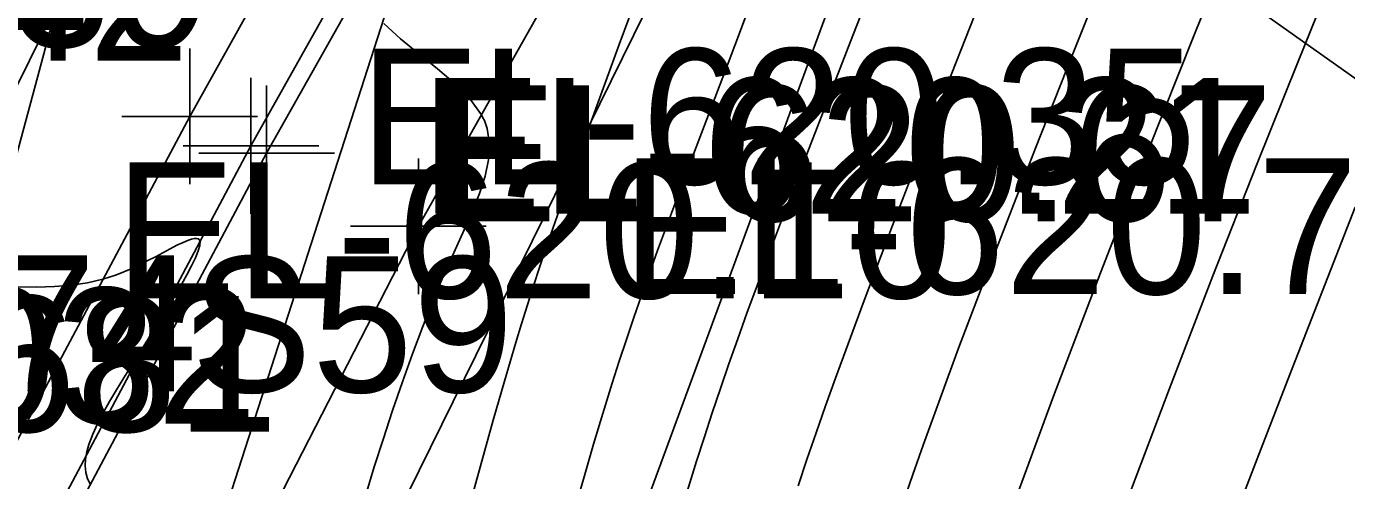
# Model space of a CAD drawing. Extents: x 1729869 to 1735532, y 648588 to 653771.
# Drawn here: x 1730619.09 to 1730658.02, y 653109.85 to 653123.23 of the extents above; entities that cross this region are included whole.
import ezdxf

# ---------------------------------------------------------------- set-up
doc = ezdxf.new("R2010")
doc.units = 0
for name, color, linetype in [('SURVEY - CENTERLINE - Preliminary', 7, 'Continuous'), ('SURVEY - CONTOURS - Index with Text', 7, 'Continuous'), ('SURVEY - CONTOURS - Intermediate with optional Text', 7, 'Continuous'), ('SURVEY - DRAINAGE - Storm Sewer', 7, 'Continuous'), ('SURVEY - DRAINAGE - Storm Sewer Text', 7, 'Continuous'), ('SURVEY - DTM - Breaklines', 7, 'Continuous'), ('SURVEY - DTM - Breaklines - Points - Elevations', 7, 'Continuous'), ('SURVEY - DTM - Breaklines - Points - Locators', 7, 'Continuous'), ('SURVEY - DTM - Breaklines - Points - Numbers', 7, 'Continuous'), ('SURVEY - TRAFFIC CONTROL - Pavement Marking - Points - Elevations', 7, 'Continuous'), ('SURVEY - TRANSPORTATION - Features', 7, 'Continuous'), ('SURVEY - TRANSPORTATION - Features - Points - Elevations', 7, 'Continuous'), ('SURVEY - TRANSPORTATION - Features - Points - Locators', 7, 'Continuous'), ('SURVEY - TRANSPORTATION - Features - Points - Numbers', 7, 'Continuous'), ('SURVEY - TRANSPORTATION - Roads', 7, 'Continuous'), ('SURVEY - TRANSPORTATION - Roads - Points - Elevations', 7, 'Continuous'), ('SURVEY - TRANSPORTATION - Roads - Points - Numbers', 7, 'Continuous'), ('SURVEY - UTILITIES - Cable (Underground) - Points - Numbers', 7, 'Continuous'), ('SURVEY - UTILITIES - Cable (Underground) with Text', 7, 'Continuous'), ('SURVEY - UTILITIES - Electric (Underground) with Text', 7, 'Continuous'), ('SURVEY - UTILITIES - Sanitary Sewer with Text', 7, 'Continuous')]:
    doc.layers.add(name, color=color, linetype=linetype)

msp = doc.modelspace()

# ---------------------------------------------------------------- linework, layer by layer
at = {"layer": 'SURVEY - CENTERLINE - Preliminary'}
msp.add_arc((1731958.547, 652320.011), 1603, 143.289961, 160.317279, dxfattribs=at)
at = {"layer": 'SURVEY - CONTOURS - Index with Text'}
for points in [[(1730647.181, 653123.888), (1730646.378, 653121.849), (1730645.515, 653119.649), (1730644.629, 653117.365), (1730643.759, 653115.077), (1730642.944, 653112.863), (1730642.652, 653112.046), (1730642.372, 653111.248), (1730642.104, 653110.463), (1730641.844, 653109.686)], [(1730618.83, 653115.557), (1730619.382, 653115.549), (1730619.91, 653115.564), (1730620.414, 653115.605), (1730620.892, 653115.676), (1730621.344, 653115.78), (1730621.531, 653115.837), (1730621.714, 653115.9), (1730621.893, 653115.968), (1730622.024, 653116.022), (1730622.154, 653116.078), (1730622.281, 653116.136), (1730622.53, 653116.256), (1730622.651, 653116.318), (1730622.888, 653116.441), (1730623.328, 653116.675), (1730623.526, 653116.777), (1730623.705, 653116.863), (1730623.863, 653116.928), (1730623.955, 653116.959), (1730624.035, 653116.977), (1730624.101, 653116.98), (1730624.153, 653116.968), (1730624.189, 653116.937), (1730624.207, 653116.887), (1730624.201, 653116.771), (1730624.154, 653116.61), (1730624.072, 653116.409), (1730623.959, 653116.173), (1730623.819, 653115.908), (1730623.656, 653115.618), (1730623.41, 653115.202), (1730623.139, 653114.759), (1730622.851, 653114.297), (1730622.251, 653113.347), (1730621.956, 653112.874), (1730621.74, 653112.522), (1730621.536, 653112.179), (1730621.349, 653111.845), (1730621.183, 653111.522), (1730621.042, 653111.211), (1730620.931, 653110.913), (1730620.868, 653110.693), (1730620.83, 653110.481), (1730620.818, 653110.279), (1730620.835, 653110.085), (1730620.885, 653109.901), (1730620.971, 653109.727)]]:
    msp.add_lwpolyline(points, dxfattribs=at)
at = {"layer": 'SURVEY - CONTOURS - Intermediate with optional Text'}
for points in [[(1730658.954, 653136), (1730657.771, 653133.262), (1730657.219, 653131.988), (1730656.861, 653131.161), (1730656.59, 653130.521), (1730656.125, 653129.394), (1730655.654, 653128.24), (1730654.704, 653125.904), (1730653.513, 653122.948), (1730652.169, 653119.571), (1730650.76, 653115.967), (1730649.375, 653112.333), (1730648.102, 653108.865)], [(1730652.09, 653127.789), (1730649.945, 653122.422), (1730648.844, 653119.64), (1730647.702, 653116.706), (1730646.579, 653113.748), (1730645.534, 653110.891), (1730645.227, 653110.023), (1730644.932, 653109.173)], [(1730658.451, 653126.776), (1730657.695, 653124.922), (1730656.591, 653122.196), (1730655.366, 653119.137), (1730654.079, 653115.88), (1730652.792, 653112.561), (1730651.566, 653109.315)], [(1730644.015, 653124.398), (1730643.462, 653122.963), (1730642.221, 653119.766), (1730641.575, 653118.087), (1730640.939, 653116.411), (1730640.336, 653114.777), (1730640.065, 653114.025), (1730639.805, 653113.289), (1730639.555, 653112.563), (1730639.313, 653111.846), (1730639.079, 653111.133), (1730638.851, 653110.419), (1730638.459, 653109.141)], [(1730637.01, 653123.882), (1730636.57, 653122.695), (1730635.669, 653120.242), (1730635.222, 653119.012), (1730635.003, 653118.4), (1730634.805, 653117.836), (1730634.609, 653117.275), (1730634.417, 653116.713), (1730634.229, 653116.151), (1730634.044, 653115.588), (1730633.864, 653115.023), (1730633.69, 653114.468), (1730633.52, 653113.91), (1730633.352, 653113.347), (1730633.186, 653112.779), (1730632.855, 653111.626), (1730632.465, 653110.237), (1730631.878, 653108.111)], [(1730640.398, 653123.794), (1730640.174, 653123.19), (1730639.783, 653122.149), (1730638.526, 653118.842), (1730638.107, 653117.726), (1730637.701, 653116.626), (1730637.46, 653115.959), (1730637.227, 653115.301), (1730637.001, 653114.651), (1730636.782, 653114.005), (1730636.57, 653113.362), (1730636.363, 653112.718), (1730636.083, 653111.819), (1730635.814, 653110.919), (1730635.553, 653110.024), (1730635.302, 653109.138)], [(1730629.622, 653123.317), (1730630.114, 653122.862), (1730630.657, 653122.416), (1730631.209, 653121.974), (1730631.729, 653121.532), (1730632.175, 653121.083), (1730632.505, 653120.624), (1730632.551, 653120.538), (1730632.591, 653120.451), (1730632.634, 653120.34), (1730632.671, 653120.224), (1730632.742, 653119.772), (1730632.716, 653119.301), (1730632.612, 653118.811), (1730632.445, 653118.304), (1730632.233, 653117.778), (1730631.993, 653117.236), (1730631.599, 653116.361), (1730631.398, 653115.904), (1730631.086, 653115.16), (1730630.777, 653114.384), (1730630.474, 653113.58), (1730630.176, 653112.755), (1730629.886, 653111.913), (1730629.603, 653111.06), (1730629.345, 653110.246), (1730629.094, 653109.429)], [(1730658.277, 653117.898), (1730656.344, 653112.967), (1730655.379, 653110.486), (1730654.451, 653108.063)]]:
    msp.add_lwpolyline(points, dxfattribs=at)
at = {"layer": 'SURVEY - DRAINAGE - Storm Sewer'}
msp.add_line((1730633.983, 653136.967), (1730554.695, 652891.297), dxfattribs=at)
at = {"layer": 'SURVEY - DRAINAGE - Storm Sewer Text'}
msp.add_line((1730634.828, 653138.334), (1730724.725, 653074.512), dxfattribs=at)
at = {"layer": 'SURVEY - DTM - Breaklines'}
msp.add_lwpolyline([(1730594.287, 653051.77), (1730599.913, 653065.674), (1730606.457, 653080.283), (1730612.465, 653092.856), (1730619.139, 653106.285), (1730626.168, 653119.488), (1730635.361, 653135.776), (1730637.338, 653139.152), (1730644.811, 653152.189), (1730659.512, 653177.494), (1730674.45, 653203.517), (1730686.287, 653224.008)], dxfattribs=at)
at = {"layer": 'SURVEY - DTM - Breaklines - Points - Locators'}
for p, q in [((1730626.168, 653121.488), (1730626.168, 653117.488)), ((1730628.168, 653119.488), (1730624.168, 653119.488))]:
    msp.add_line(p, q, dxfattribs=at)
at = {"layer": 'SURVEY - TRANSPORTATION - Features'}
for points in [[(1730692.604, 653239.865), (1730691.677, 653238.267), (1730684.066, 653225.341), (1730672.243, 653204.841), (1730657.329, 653178.803), (1730642.488, 653153.304), (1730635.022, 653140.263), (1730633.022, 653136.898), (1730623.903, 653120.575), (1730616.912, 653107.479), (1730610.213, 653093.936), (1730604.199, 653081.411), (1730597.654, 653066.758), (1730592.044, 653052.846)], [(1730685.861, 653224.264), (1730673.975, 653203.802), (1730658.983, 653177.811), (1730644.305, 653152.432), (1730636.796, 653139.411), (1730634.863, 653136.015), (1730625.708, 653119.709), (1730618.695, 653106.523), (1730611.988, 653093.085), (1730605.994, 653080.514), (1730599.455, 653065.893), (1730593.807, 653052)], [(1730690.582, 653221.432), (1730678.697, 653200.97), (1730663.768, 653174.941), (1730649.336, 653150.018), (1730641.834, 653136.995), (1730639.855, 653133.62), (1730630.648, 653117.34), (1730616.958, 653090.701), (1730604.4, 653063.52), (1730598.782, 653049.614)]]:
    msp.add_lwpolyline(points, dxfattribs=at)
at = {"layer": 'SURVEY - TRANSPORTATION - Features - Points - Locators'}
for p, q in [((1730623.903, 653122.575), (1730623.903, 653118.575)), ((1730625.708, 653121.709), (1730625.708, 653117.709)), ((1730625.903, 653120.575), (1730621.903, 653120.575)), ((1730627.708, 653119.709), (1730623.708, 653119.709)), ((1730630.648, 653119.34), (1730630.648, 653115.34)), ((1730632.648, 653117.34), (1730628.648, 653117.34))]:
    msp.add_line(p, q, dxfattribs=at)
at = {"layer": 'SURVEY - TRANSPORTATION - Roads'}
msp.add_lwpolyline([(1730692.604, 653239.865), (1730683.882, 653244.394), (1730682.735, 653242.825), (1730680.768, 653239.342), (1730670.064, 653220.121), (1730660.588, 653202.509), (1730654.939, 653191.923), (1730650.248, 653183.094), (1730645.606, 653174.24), (1730639.173, 653161.812), (1730632.818, 653149.347), (1730631.912, 653147.567), (1730628.283, 653140.447), (1730624.665, 653133.323), (1730623.778, 653131.534), (1730622.892, 653129.744), (1730616.693, 653117.218), (1730608.047, 653099.231), (1730603.886, 653090.162), (1730600.581, 653082.897), (1730594.954, 653070.109), (1730591.016, 653060.938), (1730588.697, 653055.417), (1730588.171, 653054.166)], dxfattribs=at)
at = {"layer": 'SURVEY - UTILITIES - Cable (Underground) with Text'}
msp.add_lwpolyline([(1730580.39, 652990.748), (1730596.757, 653029.188), (1730618.646, 653085.326), (1730629.339, 653107.448), (1730646.649, 653142.568), (1730670.968, 653183.422), (1730686.746, 653211.765), (1730703.161, 653239.819)], dxfattribs=at)
at = {"layer": 'SURVEY - UTILITIES - Electric (Underground) with Text'}
msp.add_line((1730683.481, 653358.903), (1730582.975, 652986.846), dxfattribs=at)
at = {"layer": 'SURVEY - UTILITIES - Sanitary Sewer with Text'}
msp.add_lwpolyline([(1730696.928, 653270.793), (1730588.364, 652976.271)], dxfattribs=at)

# ---------------------------------------------------------------- texts
at = {"layer": 'SURVEY - DTM - Breaklines - Points - Elevations'}
msp.add_text('EL-620.67', height=4, dxfattribs=at).set_placement((1730631.168, 653117.488))
at = {"layer": 'SURVEY - DTM - Breaklines - Points - Numbers'}
msp.add_text('S10681', height=4, dxfattribs=at).set_placement((1730608.057, 653111.285))
at = {"layer": 'SURVEY - TRAFFIC CONTROL - Pavement Marking - Points - Elevations'}
msp.add_text('EL-620.39', height=4, dxfattribs=at).set_placement((1730599.876, 653122.618))
at = {"layer": 'SURVEY - TRANSPORTATION - Features - Points - Elevations'}
for s, p in [('EL-620.35', (1730628.903, 653118.575)), ('EL-620.21', (1730630.708, 653117.709)), ('EL-620.79', (1730636.648, 653115.34))]:
    msp.add_text(s, height=4, dxfattribs=at).set_placement(p)
at = {"layer": 'SURVEY - TRANSPORTATION - Features - Points - Numbers'}
for s, p in [('S13374', (1730605.672, 653112.479)), ('S11032', (1730607.455, 653111.523))]:
    msp.add_text(s, height=4, dxfattribs=at).set_placement(p)
at = {"layer": 'SURVEY - TRANSPORTATION - Roads - Points - Elevations'}
msp.add_text('EL-620.10', height=4, dxfattribs=at).set_placement((1730621.693, 653115.218))
at = {"layer": 'SURVEY - TRANSPORTATION - Roads - Points - Numbers'}
msp.add_text('S12842', height=4, dxfattribs=at).set_placement((1730605.453, 653122.218))
at = {"layer": 'SURVEY - UTILITIES - Cable (Underground) - Points - Numbers'}
msp.add_text('S59', height=4, dxfattribs=at).set_placement((1730623.939, 653112.448))

doc.saveas('drawing.dxf')
